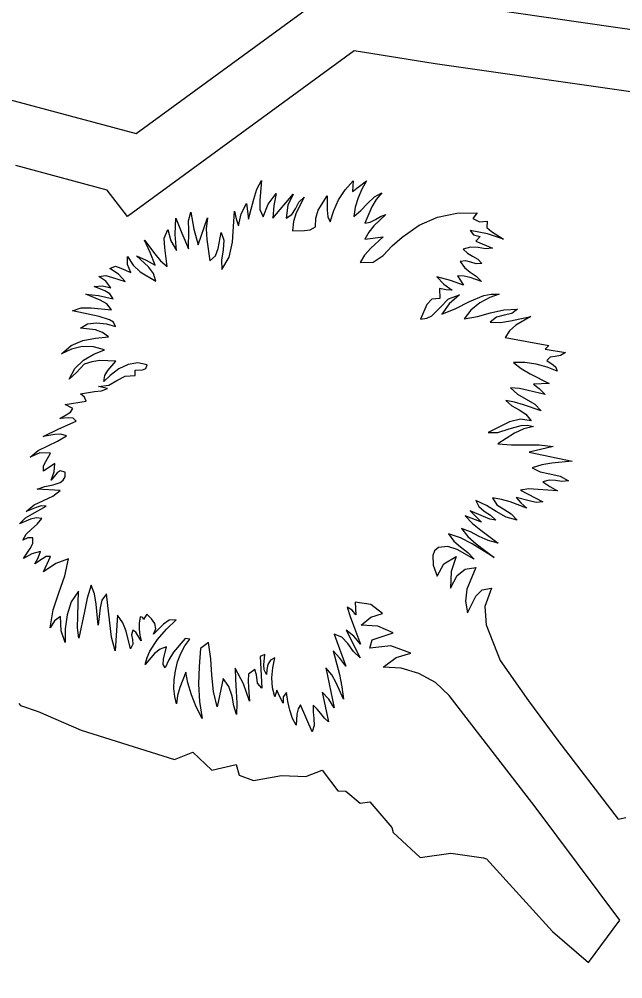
# Model space of a CAD drawing. Extents: x 2001876 to 2025694, y 804561 to 868938.
# Drawn here: x 2014829.74 to 2014839, y 822273.26 to 822287.98 of the extents above; entities that cross this region are included whole.
import ezdxf

# ---------------------------------------------------------------- set-up
doc = ezdxf.new("R2010")
doc.units = 0
doc.layers.add('RD_PD_CLEAR ZONE', color=7, linetype='Continuous')
doc.layers.add('TR SN EXTRUDED PANEL SIGNS - GROUND MOUNTED', color=7, linetype='Continuous')

msp = doc.modelspace()

# ---------------------------------------------------------------- linework, layer by layer
at = {"layer": 'RD_PD_CLEAR ZONE'}
msp.add_arc((2020767.463, 826282.994), 7994.761, 207.5454113, 229.9490571, dxfattribs=at)
at = {"layer": 'TR SN EXTRUDED PANEL SIGNS - GROUND MOUNTED'}
for p, q in [((2014834.882, 822287.499), (2014831.404, 822284.955)), ((2014836.124, 822287.301), (2014834.882, 822287.499)), ((2014840.516, 822286.668), (2014836.124, 822287.301)), ((2014831.094, 822285.363), (2014829.694, 822285.738)), ((2014834.856, 822285.339), (2014835.074, 822285.504)), ((2014831.404, 822284.955), (2014831.094, 822285.363)), ((2014833.636, 822284.93), (2014833.945, 822285.3)), ((2014835.046, 822284.607), (2014835.328, 822284.644)), ((2014836.75, 822284.577), (2014837.008, 822284.47)), ((2014836.194, 822283.851), (2014836.195, 822283.701)), ((2014830.969, 822283.422), (2014830.56, 822283.51)), ((2014837.201, 822283.102), (2014837.868, 822282.979)), ((2014837.868, 822282.979), (2014837.815, 822282.923)), ((2014837.815, 822282.923), (2014838.126, 822282.872)), ((2014831.521, 822282.517), (2014831.522, 822282.599)), ((2014831.14, 822282.516), (2014831.041, 822282.425)), ((2014837.875, 822282.394), (2014837.637, 822282.382)), ((2014830.567, 822282.009), (2014830.449, 822282.071)), ((2014837.568, 822281.34), (2014838.229, 822281.204)), ((2014830.29, 822281.169), (2014830.115, 822281.051)), ((2014830.373, 822280.753), (2014830.018, 822280.771)), ((2014837.433, 822280.76), (2014837.78, 822280.577)), ((2014836.664, 822280.439), (2014836.835, 822280.266)), ((2014830.116, 822279.506), (2014830.226, 822279.741)), ((2014836.093, 822279.606), (2014836.156, 822279.439)), ((2014834.896, 822279.04), (2014834.91, 822278.843)), ((2014831.253, 822278.838), (2014831.214, 822278.291)), ((2014831.704, 822278.855), (2014831.652, 822278.776)), ((2014834.575, 822278.549), (2014834.757, 822278.058)), ((2014832.363, 822278.471), (2014832.291, 822278.48)), ((2014832.646, 822278.422), (2014832.525, 822278.33)), ((2014833.441, 822278.205), (2014833.465, 822277.722)), ((2014834.45, 822278.031), (2014834.575, 822277.417)), ((2014832.875, 822277.87), (2014832.783, 822277.434)), ((2014833.697, 822277.69), (2014833.665, 822277.586)), ((2014829.738, 822277.487), (2014829.763, 822277.455)), ((2014829.763, 822277.455), (2014830.034, 822277.363)), ((2014834.239, 822277.05), (2014834.06, 822277.464)), ((2014830.034, 822277.363), (2014830.694, 822277.076)), ((2014830.694, 822277.076), (2014832.129, 822276.624)), ((2014832.129, 822276.624), (2014832.406, 822276.738)), ((2014832.406, 822276.738), (2014832.699, 822276.461)), ((2014832.699, 822276.461), (2014833.072, 822276.549)), ((2014833.072, 822276.549), (2014833.117, 822276.384)), ((2014833.117, 822276.384), (2014833.341, 822276.304)), ((2014833.341, 822276.304), (2014833.768, 822276.382)), ((2014833.768, 822276.382), (2014834.142, 822276.367)), ((2014834.142, 822276.367), (2014834.394, 822276.46)), ((2014834.394, 822276.46), (2014834.633, 822276.146)), ((2014834.633, 822276.146), (2014834.755, 822276.141)), ((2014834.755, 822276.141), (2014834.976, 822275.957)), ((2014834.976, 822275.957), (2014835.124, 822275.975)), ((2014835.124, 822275.975), (2014835.46, 822275.584)), ((2014838.933, 822275.712), (2014839.053, 822275.735)), ((2014835.46, 822275.584), (2014835.482, 822275.504)), ((2014835.482, 822275.504), (2014835.895, 822275.121)), ((2014835.895, 822275.121), (2014836.368, 822275.186)), ((2014836.368, 822275.186), (2014836.867, 822275.115)), ((2014836.867, 822275.115), (2014836.915, 822275.102)), ((2014836.915, 822275.102), (2014837.927, 822273.987)), ((2014838.479, 822273.512), (2014838.957, 822274.163)), ((2014837.927, 822273.987), (2014838.479, 822273.512))]:
    msp.add_line(p, q, dxfattribs=at)
for points in [[(2014805.364, 822261.863), (2014805.365, 822261.862), (2014826.015, 822277.565), (2014825.864, 822277.676), (2014825.041, 822277.306), (2014824.586, 822277.55), (2014824.189, 822277.441), (2014823.594, 822277.469), (2014822.775, 822278.151), (2014822.85, 822280.458), (2014824.323, 822282.722), (2014824.339, 822283.132), (2014829.511, 822286.771), (2014831.537, 822286.23), (2014834.641, 822288.501), (2014836.267, 822288.24), (2014839.461, 822287.779), (2014861.306, 822304.373)], [(2014832.012, 822284.19), (2014831.977, 822284.478), (2014831.969, 822284.622), (2014832.022, 822284.756), (2014832.07, 822284.584), (2014832.155, 822284.434), (2014832.139, 822284.679), (2014832.145, 822284.929), (2014832.239, 822284.7), (2014832.34, 822284.463), (2014832.344, 822284.746), (2014832.34, 822284.888), (2014832.376, 822285.025), (2014832.425, 822284.761), (2014832.488, 822284.52), (2014832.635, 822284.935), (2014832.614, 822284.768), (2014832.623, 822284.603), (2014832.671, 822284.277), (2014832.758, 822284.354), (2014832.799, 822284.465), (2014832.845, 822284.711), (2014832.886, 822284.592), (2014832.875, 822284.445), (2014832.85, 822284.289), (2014832.854, 822284.144), (2014832.965, 822284.335), (2014833.016, 822284.565), (2014833.049, 822285.041), (2014833.074, 822284.919), (2014833.108, 822284.816), (2014833.149, 822285), (2014833.232, 822285.156), (2014833.262, 822284.917), (2014833.345, 822285.223), (2014833.388, 822285.374), (2014833.46, 822285.507), (2014833.436, 822285.206), (2014833.438, 822285.065), (2014833.485, 822284.951), (2014833.564, 822285.145), (2014833.688, 822285.312), (2014833.649, 822285.127), (2014833.636, 822284.93)], [(2014833.945, 822285.3), (2014833.865, 822285.129), (2014833.84, 822284.933), (2014833.927, 822284.986), (2014833.982, 822285.076), (2014834.035, 822285.175), (2014834.116, 822285.254), (2014833.994, 822285.012), (2014833.95, 822284.879), (2014833.935, 822284.735), (2014834.119, 822284.741), (2014834.206, 822284.753), (2014834.288, 822284.796), (2014834.293, 822284.932), (2014834.331, 822285.056), (2014834.467, 822285.274), (2014834.469, 822285.053), (2014834.478, 822284.95), (2014834.516, 822284.873), (2014834.57, 822285.05), (2014834.645, 822285.214), (2014834.744, 822285.367), (2014834.866, 822285.505), (2014834.856, 822285.339)], [(2014835.074, 822285.504), (2014835.003, 822285.377), (2014834.945, 822285.242), (2014834.901, 822285.101), (2014834.877, 822284.955), (2014834.985, 822285.047), (2014835.089, 822285.158), (2014835.195, 822285.259), (2014835.307, 822285.322), (2014835.22, 822285.218), (2014835.153, 822285.103), (2014835.048, 822284.855), (2014835.131, 822284.868), (2014835.209, 822284.909), (2014835.289, 822284.957), (2014835.37, 822284.988), (2014835.184, 822284.812), (2014835.107, 822284.715), (2014835.046, 822284.607)], [(2014835.328, 822284.644), (2014835.138, 822284.469), (2014835.043, 822284.364), (2014834.975, 822284.249), (2014835.175, 822284.257), (2014835.327, 822284.36), (2014835.464, 822284.506), (2014835.618, 822284.642), (2014835.882, 822284.823), (2014836.162, 822284.944), (2014836.458, 822285.008), (2014836.77, 822285.014), (2014836.703, 822284.924), (2014836.808, 822284.876), (2014836.924, 822284.884), (2014836.92, 822284.788), (2014836.988, 822284.724), (2014837.172, 822284.61), (2014836.927, 822284.693), (2014836.665, 822284.744), (2014836.713, 822284.676), (2014836.815, 822284.651), (2014836.75, 822284.577)], [(2014830.56, 822283.51), (2014830.697, 822283.554), (2014830.848, 822283.554), (2014831.161, 822283.527), (2014831.088, 822283.615), (2014830.987, 822283.672), (2014830.767, 822283.763), (2014830.96, 822283.746), (2014831.184, 822283.696), (2014831.135, 822283.772), (2014831.06, 822283.815), (2014830.892, 822283.881), (2014831.02, 822283.895), (2014831.151, 822283.864), (2014831.072, 822283.964), (2014830.967, 822284.034), (2014831.075, 822284.051), (2014831.177, 822284.023), (2014831.369, 822283.957), (2014831.27, 822284.07), (2014831.134, 822284.161), (2014831.223, 822284.193), (2014831.302, 822284.163), (2014831.455, 822284.095), (2014831.407, 822284.222), (2014831.403, 822284.341), (2014831.493, 822284.212), (2014831.599, 822284.108), (2014831.841, 822283.965), (2014831.803, 822284.082), (2014831.728, 822284.183), (2014831.546, 822284.354), (2014831.69, 822284.288), (2014831.83, 822284.211), (2014831.754, 822284.406), (2014831.665, 822284.596), (2014831.823, 822284.385), (2014831.912, 822284.278), (2014832.012, 822284.19)], [(2014837.008, 822284.47), (2014836.899, 822284.462), (2014836.785, 822284.479), (2014836.669, 822284.487), (2014836.557, 822284.455), (2014836.62, 822284.393), (2014836.699, 822284.349), (2014836.78, 822284.303), (2014836.844, 822284.234), (2014836.757, 822284.231), (2014836.675, 822284.255), (2014836.594, 822284.278), (2014836.508, 822284.267), (2014836.574, 822284.172), (2014836.662, 822284.104), (2014836.755, 822284.039), (2014836.838, 822283.959), (2014836.664, 822284.019), (2014836.57, 822284.043), (2014836.469, 822284.044), (2014836.562, 822283.901), (2014836.363, 822283.975), (2014836.154, 822284.03), (2014836.257, 822283.919), (2014836.389, 822283.825), (2014836.295, 822283.829), (2014836.194, 822283.851)], [(2014836.195, 822283.701), (2014836.077, 822283.688), (2014836, 822283.604), (2014835.903, 822283.384), (2014835.998, 822283.395), (2014836.076, 822283.435), (2014836.204, 822283.56), (2014836.33, 822283.691), (2014836.497, 822283.756), (2014836.339, 822283.619), (2014836.23, 822283.457), (2014836.445, 822283.544), (2014836.655, 822283.655), (2014836.872, 822283.743), (2014836.986, 822283.764), (2014837.106, 822283.763), (2014836.964, 822283.716), (2014836.813, 822283.631), (2014836.674, 822283.519), (2014836.57, 822283.388), (2014836.773, 822283.424), (2014836.973, 822283.479), (2014837.177, 822283.525), (2014837.391, 822283.534), (2014837.3, 822283.47), (2014837.183, 822283.442), (2014837.066, 822283.41), (2014836.969, 822283.333), (2014837.128, 822283.331), (2014837.284, 822283.356), (2014837.594, 822283.424), (2014837.362, 822283.29), (2014837.267, 822283.201), (2014837.201, 822283.102)], [(2014831.041, 822282.425), (2014831.06, 822282.517), (2014831.106, 822282.595), (2014831.225, 822282.739), (2014830.979, 822282.745), (2014830.857, 822282.727), (2014830.743, 822282.691), (2014830.628, 822282.568), (2014830.512, 822282.461), (2014830.598, 822282.626), (2014830.732, 822282.753), (2014830.891, 822282.847), (2014831.054, 822282.912), (2014830.883, 822282.959), (2014830.712, 822282.962), (2014830.546, 822282.923), (2014830.393, 822282.849), (2014830.542, 822282.976), (2014830.72, 822283.052), (2014830.914, 822283.092), (2014831.112, 822283.108), (2014831.02, 822283.176), (2014830.913, 822283.219), (2014830.683, 822283.244), (2014830.792, 822283.309), (2014830.932, 822283.326), (2014831.081, 822283.308), (2014831.22, 822283.271), (2014831.192, 822283.337), (2014831.127, 822283.371), (2014830.969, 822283.422)], [(2014838.126, 822282.872), (2014838.051, 822282.824), (2014837.966, 822282.81), (2014837.888, 822282.797), (2014837.837, 822282.748), (2014837.934, 822282.679), (2014837.979, 822282.643), (2014838, 822282.586), (2014837.845, 822282.646), (2014837.675, 822282.691), (2014837.5, 822282.717), (2014837.326, 822282.718), (2014837.446, 822282.625), (2014837.585, 822282.544), (2014837.875, 822282.394)], [(2014831.522, 822282.599), (2014831.637, 822282.604), (2014831.686, 822282.627), (2014831.707, 822282.683), (2014831.562, 822282.71), (2014831.414, 822282.685), (2014831.271, 822282.617), (2014831.14, 822282.516)], [(2014830.449, 822282.071), (2014830.769, 822282.123), (2014830.748, 822282.184), (2014830.685, 822282.234), (2014830.901, 822282.271), (2014831.008, 822282.284), (2014831.098, 822282.317), (2014830.963, 822282.349), (2014831.119, 822282.368), (2014831.244, 822282.438), (2014831.368, 822282.506), (2014831.521, 822282.517)], [(2014837.637, 822282.382), (2014837.72, 822282.316), (2014837.811, 822282.226), (2014837.551, 822282.289), (2014837.418, 822282.319), (2014837.281, 822282.326), (2014837.391, 822282.23), (2014837.524, 822282.153), (2014837.653, 822282.075), (2014837.754, 822281.976), (2014837.482, 822282.068), (2014837.345, 822282.109), (2014837.209, 822282.136), (2014837.304, 822282.051), (2014837.413, 822281.991), (2014837.519, 822281.923), (2014837.601, 822281.82), (2014837.434, 822281.849), (2014837.264, 822281.806), (2014836.938, 822281.643), (2014837.088, 822281.642), (2014837.26, 822281.698), (2014837.446, 822281.751), (2014837.54, 822281.755), (2014837.634, 822281.734), (2014837.487, 822281.699), (2014837.345, 822281.632), (2014837.086, 822281.469), (2014837.297, 822281.452), (2014837.511, 822281.454), (2014837.724, 822281.454), (2014837.938, 822281.43), (2014837.568, 822281.34)], [(2014830.115, 822281.051), (2014830.119, 822281.133), (2014830.154, 822281.198), (2014830.225, 822281.326), (2014830.06, 822281.331), (2014829.913, 822281.264), (2014830.037, 822281.365), (2014830.182, 822281.44), (2014830.333, 822281.51), (2014830.47, 822281.591), (2014830.384, 822281.616), (2014830.293, 822281.61), (2014830.11, 822281.583), (2014830.35, 822281.699), (2014830.619, 822281.816), (2014830.574, 822281.865), (2014830.508, 822281.869), (2014830.366, 822281.856), (2014830.464, 822281.915), (2014830.529, 822281.957), (2014830.567, 822282.009)], [(2014838.229, 822281.204), (2014837.915, 822281.171), (2014837.76, 822281.149), (2014837.612, 822281.103), (2014837.736, 822281.04), (2014837.887, 822281.007), (2014838.042, 822280.971), (2014838.173, 822280.899), (2014838.071, 822280.892), (2014837.971, 822280.905), (2014837.873, 822280.91), (2014837.778, 822280.885), (2014837.883, 822280.814), (2014838.003, 822280.746), (2014837.705, 822280.769), (2014837.563, 822280.776), (2014837.433, 822280.76)], [(2014830.018, 822280.771), (2014830.136, 822280.814), (2014830.263, 822280.838), (2014830.374, 822280.875), (2014830.417, 822280.909), (2014830.448, 822280.961), (2014830.448, 822281.033), (2014830.375, 822281.054), (2014830.327, 822281.022), (2014830.236, 822280.913), (2014830.281, 822281.04), (2014830.29, 822281.169)], [(2014830.226, 822279.741), (2014830.159, 822279.741), (2014830.101, 822279.705), (2014829.984, 822279.628), (2014830.035, 822279.722), (2014830.072, 822279.815), (2014829.936, 822279.78), (2014829.809, 822279.711), (2014829.91, 822279.865), (2014829.954, 822279.942), (2014829.952, 822280.028), (2014829.878, 822280.025), (2014829.802, 822279.993), (2014829.852, 822280.084), (2014829.934, 822280.16), (2014830.022, 822280.237), (2014830.092, 822280.325), (2014830.004, 822280.334), (2014829.919, 822280.311), (2014829.75, 822280.24), (2014829.841, 822280.331), (2014829.95, 822280.393), (2014830.159, 822280.511), (2014830.082, 822280.516), (2014830.005, 822280.494), (2014829.853, 822280.43), (2014829.974, 822280.531), (2014830.118, 822280.601), (2014830.259, 822280.666), (2014830.373, 822280.753)], [(2014837.78, 822280.577), (2014837.673, 822280.57), (2014837.568, 822280.596), (2014837.368, 822280.647), (2014837.441, 822280.564), (2014837.532, 822280.484), (2014837.276, 822280.58), (2014837.144, 822280.617), (2014837.005, 822280.642), (2014837.072, 822280.535), (2014837.177, 822280.464), (2014837.291, 822280.395), (2014837.384, 822280.3), (2014837.213, 822280.345), (2014837.061, 822280.43), (2014836.912, 822280.525), (2014836.75, 822280.599), (2014836.797, 822280.505), (2014836.88, 822280.437), (2014836.975, 822280.376), (2014837.058, 822280.299), (2014836.966, 822280.313), (2014836.866, 822280.355), (2014836.664, 822280.439)], [(2014836.835, 822280.266), (2014836.586, 822280.364), (2014836.699, 822280.247), (2014836.828, 822280.144), (2014837.095, 822279.945), (2014836.941, 822279.984), (2014836.803, 822280.049), (2014836.667, 822280.118), (2014836.528, 822280.168), (2014836.629, 822280.046), (2014836.757, 822279.936), (2014837.033, 822279.723), (2014836.691, 822279.934), (2014836.516, 822280.025), (2014836.331, 822280.09), (2014836.412, 822279.977), (2014836.516, 822279.887), (2014836.625, 822279.801), (2014836.722, 822279.701), (2014836.463, 822279.85), (2014836.322, 822279.893), (2014836.175, 822279.876), (2014836.116, 822279.825), (2014836.088, 822279.755), (2014836.093, 822279.606)], [(2014836.156, 822279.439), (2014836.257, 822279.63), (2014836.447, 822279.739), (2014836.369, 822279.511), (2014836.361, 822279.253), (2014836.461, 822279.448), (2014836.588, 822279.547), (2014836.749, 822279.571), (2014836.61, 822279.241), (2014836.59, 822279.054), (2014836.623, 822278.877), (2014836.749, 822279.13), (2014836.847, 822279.23), (2014836.991, 822279.252), (2014836.889, 822278.973), (2014836.908, 822278.69), (2014837.122, 822278.147), (2014837.559, 822277.527), (2014838.009, 822276.916), (2014838.933, 822275.712)], [(2014831.214, 822278.291), (2014831.162, 822278.505), (2014831.132, 822278.724), (2014831.085, 822279.165), (2014831.013, 822279.071), (2014830.985, 822278.953), (2014830.956, 822278.686), (2014830.924, 822279.01), (2014830.899, 822279.166), (2014830.849, 822279.298), (2014830.786, 822279.102), (2014830.745, 822278.896), (2014830.661, 822278.485), (2014830.638, 822278.646), (2014830.644, 822278.829), (2014830.655, 822279.207), (2014830.543, 822279.047), (2014830.478, 822278.846), (2014830.45, 822278.629), (2014830.447, 822278.419), (2014830.39, 822278.599), (2014830.376, 822278.818), (2014830.284, 822278.754), (2014830.221, 822278.644), (2014830.266, 822278.92), (2014830.35, 822279.183), (2014830.442, 822279.442), (2014830.501, 822279.703), (2014830.306, 822279.631), (2014830.116, 822279.506)], [(2014838.957, 822274.163), (2014837.661, 822275.898), (2014836.341, 822277.61), (2014836.131, 822277.808), (2014835.877, 822277.946), (2014835.603, 822278.026), (2014835.327, 822278.043), (2014835.529, 822278.189), (2014835.754, 822278.257), (2014835.445, 822278.369), (2014835.121, 822278.334), (2014835.161, 822278.46), (2014835.479, 822278.567), (2014835.247, 822278.67), (2014834.989, 822278.687), (2014835.138, 822278.807), (2014835.317, 822278.865), (2014835.141, 822279.005), (2014834.896, 822279.04)], [(2014831.652, 822278.776), (2014831.64, 822278.806), (2014831.599, 822278.815), (2014831.584, 822278.717), (2014831.583, 822278.623), (2014831.594, 822278.532), (2014831.615, 822278.445), (2014831.564, 822278.526), (2014831.535, 822278.577), (2014831.489, 822278.612), (2014831.469, 822278.54), (2014831.482, 822278.466), (2014831.488, 822278.393), (2014831.454, 822278.323), (2014831.387, 822278.595), (2014831.334, 822278.724), (2014831.253, 822278.838)], [(2014832.291, 822278.48), (2014832.112, 822278.272), (2014832.04, 822278.157), (2014831.985, 822278.032), (2014831.953, 822278.081), (2014831.958, 822278.166), (2014832.003, 822278.356), (2014831.906, 822278.316), (2014831.819, 822278.25), (2014831.675, 822278.084), (2014831.705, 822278.189), (2014831.748, 822278.287), (2014831.865, 822278.466), (2014832.006, 822278.626), (2014832.151, 822278.771), (2014832.044, 822278.761), (2014831.959, 822278.7), (2014831.803, 822278.546), (2014831.842, 822278.632), (2014831.825, 822278.711), (2014831.773, 822278.786), (2014831.704, 822278.855)], [(2014834.91, 822278.843), (2014834.851, 822278.918), (2014834.777, 822278.965), (2014834.821, 822278.82), (2014834.874, 822278.679), (2014834.98, 822278.394), (2014834.877, 822278.52), (2014834.761, 822278.61), (2014834.974, 822278.183), (2014834.875, 822278.284), (2014834.788, 822278.403), (2014834.695, 822278.502), (2014834.575, 822278.549)], [(2014832.525, 822278.33), (2014832.503, 822278.054), (2014832.496, 822277.783), (2014832.508, 822277.517), (2014832.55, 822277.257), (2014832.461, 822277.433), (2014832.386, 822277.62), (2014832.33, 822277.802), (2014832.299, 822277.967), (2014832.208, 822277.731), (2014832.174, 822277.608), (2014832.159, 822277.479), (2014832.131, 822277.591), (2014832.118, 822277.717), (2014832.122, 822277.85), (2014832.14, 822277.987), (2014832.173, 822278.123), (2014832.223, 822278.253), (2014832.286, 822278.369), (2014832.363, 822278.471)], [(2014832.783, 822277.434), (2014832.727, 822277.671), (2014832.701, 822277.918), (2014832.682, 822278.171), (2014832.646, 822278.422)], [(2014834.757, 822278.058), (2014834.665, 822278.182), (2014834.563, 822278.292), (2014834.657, 822277.928), (2014834.695, 822277.74), (2014834.72, 822277.55), (2014834.609, 822277.803), (2014834.538, 822277.923), (2014834.45, 822278.031)], [(2014833.665, 822277.586), (2014833.631, 822277.727), (2014833.622, 822277.877), (2014833.636, 822278.03), (2014833.664, 822278.184), (2014833.601, 822278.148), (2014833.56, 822278.084), (2014833.541, 822278.007), (2014833.539, 822277.93), (2014833.5, 822278.002), (2014833.495, 822278.08), (2014833.513, 822278.236), (2014833.441, 822278.205)], [(2014833.465, 822277.722), (2014833.402, 822277.798), (2014833.385, 822277.927), (2014833.358, 822278.008), (2014833.263, 822277.935), (2014833.256, 822277.834), (2014833.264, 822277.73), (2014833.275, 822277.521), (2014833.184, 822277.784), (2014833.059, 822278.026), (2014833.061, 822277.851), (2014833.072, 822277.672), (2014833.083, 822277.492), (2014833.079, 822277.316), (2014833.039, 822277.448), (2014833.01, 822277.598), (2014832.962, 822277.744), (2014832.875, 822277.87)], [(2014834.06, 822277.464), (2014834.022, 822277.404), (2014834.003, 822277.323), (2014833.995, 822277.151), (2014833.935, 822277.255), (2014833.894, 822277.381), (2014833.865, 822277.517), (2014833.846, 822277.652), (2014833.793, 822277.585), (2014833.792, 822277.492), (2014833.742, 822277.585), (2014833.697, 822277.69)], [(2014834.575, 822277.417), (2014834.496, 822277.551), (2014834.391, 822277.659), (2014834.49, 822277.201), (2014834.429, 822277.261), (2014834.372, 822277.331), (2014834.317, 822277.4), (2014834.254, 822277.459), (2014834.252, 822277.359), (2014834.265, 822277.255), (2014834.269, 822277.149), (2014834.239, 822277.05)]]:
    msp.add_lwpolyline(points, dxfattribs=at)

# ---------------------------------------------------------------- texts
for s, height, p in [('EMERGENCY VEHICLES', 15.2, (2014659.532, 822285.79)), ('5', 22.8, (2014847.34, 822249.694))]:
    msp.add_text(s, height=height, rotation=37.2218, dxfattribs=at).set_placement(p)

doc.saveas('drawing.dxf')
